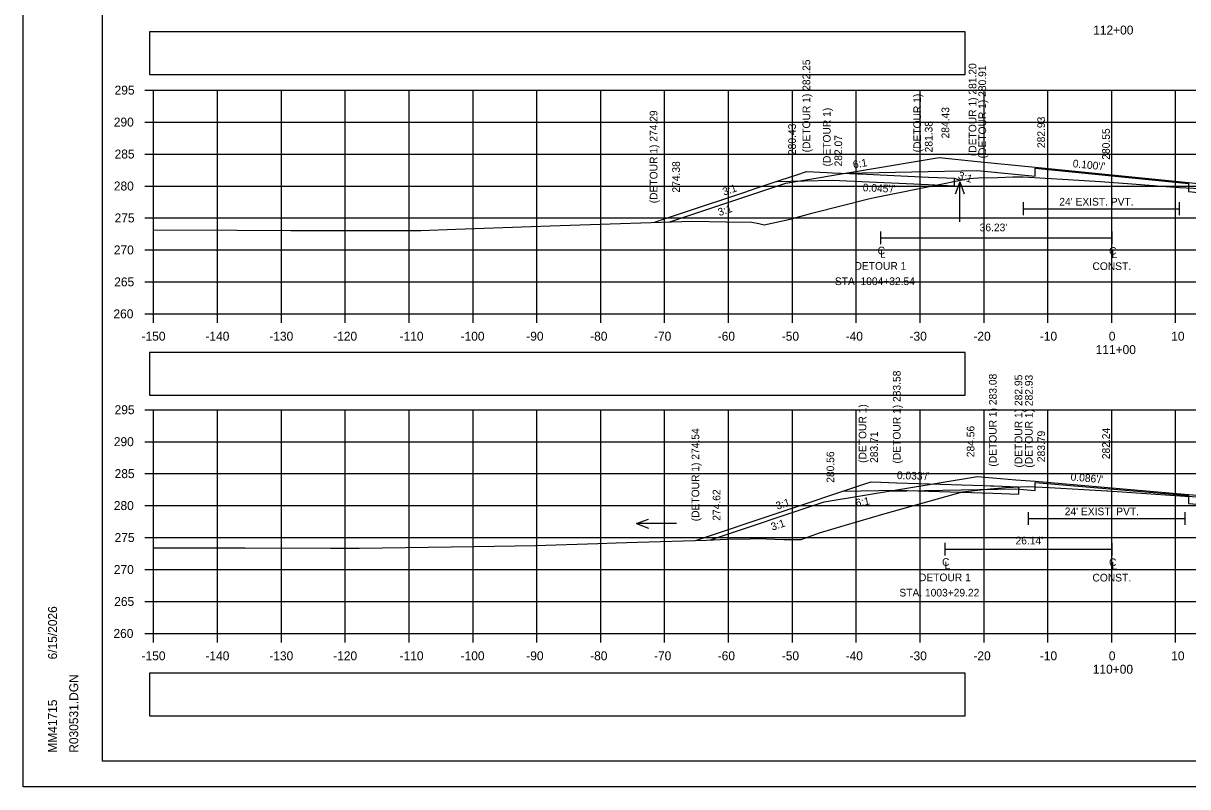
# Model space of a CAD drawing. Extents: x 285 to 4233, y -659 to 3710.
# Drawn here: x 2389.1 to 2571.4, y -130.5 to -11.1 of the extents above; entities that cross this region are included whole.
import ezdxf

# ---------------------------------------------------------------- set-up
doc = ezdxf.new("R2010")
doc.units = 0
for name, color, linetype in [('R_Alt Surface', 7, 'Continuous'), ('R_Axis', 7, 'Continuous'), ('R_Axis Annot', 7, 'Continuous'), ('R_Border', 7, 'Continuous'), ('R_Detour', 7, 'Continuous'), ('R_Exist Surface', 7, 'Continuous'), ('R_Fin Surface', 7, 'Continuous'), ('R_Grid', 7, 'Continuous'), ('R_No Plot', 7, 'Continuous'), ('R_Water', 7, 'Continuous'), ('R_Water Annot', 7, 'Continuous'), ('R_Xsect Elev', 7, 'Continuous'), ('R_Xsect Slope', 7, 'Continuous')]:
    doc.layers.add(name, color=color, linetype=linetype)

msp = doc.modelspace()

# ---------------------------------------------------------------- linework, layer by layer
at = {"layer": 'R_Alt Surface'}
for points in [[(2517.93, -34.51), (2538.5, -34.1), (2547.5, -35), (2547.5, -35), (2547.5, -33.75), (2571.5, -36.15), (2571.5, -37.4), (2573.5, -37.6), (2581.5, -38.4), (2601.86, -40.44)], [(2545.63, -39.07), (2545.63, -41.07)], [(2545.63, -40.07), (2570.05, -40.07)], [(2570.05, -39.07), (2570.05, -41.07)], [(2523.27, -43.62), (2523.27, -45.62)], [(2559.5, -43.62), (2559.5, -45.62)], [(2523.27, -44.62), (2559.5, -44.62)], [(2524.52, -84.28), (2544.5, -83.88), (2547.5, -84.14), (2547.5, -84.14), (2547.5, -82.89), (2571.5, -84.94), (2571.5, -86.19), (2573.5, -86.37), (2581.5, -87.05), (2598.96, -88.54)], [(2546.42, -87.53), (2546.42, -89.53)], [(2546.42, -88.53), (2570.95, -88.53)], [(2570.95, -87.53), (2570.95, -89.53)], [(2533.36, -92.34), (2533.36, -94.34)], [(2559.5, -92.34), (2559.5, -94.34)], [(2533.36, -93.34), (2559.5, -93.34)]]:
    msp.add_lwpolyline(points, dxfattribs=at)
at = {"layer": 'R_Axis'}
for p, q in [((2408.1, -21.52), (2409.5, -21.52)), ((2409.5, -56.52), (2409.5, -21.52)), ((2408.1, -26.52), (2409.5, -26.52)), ((2408.1, -31.52), (2409.5, -31.52)), ((2408.1, -36.52), (2409.5, -36.52)), ((2408.1, -41.52), (2409.5, -41.52)), ((2408.1, -46.52), (2409.5, -46.52)), ((2408.1, -51.52), (2409.5, -51.52)), ((2408.1, -56.52), (2409.5, -56.52)), ((2409.5, -56.52), (2709.5, -56.52)), ((2409.5, -57.92), (2409.5, -56.52)), ((2419.5, -57.92), (2419.5, -56.52)), ((2429.5, -57.92), (2429.5, -56.52)), ((2439.5, -57.92), (2439.5, -56.52)), ((2449.5, -57.92), (2449.5, -56.52)), ((2459.5, -57.92), (2459.5, -56.52)), ((2469.5, -57.92), (2469.5, -56.52)), ((2479.5, -57.92), (2479.5, -56.52)), ((2489.5, -57.92), (2489.5, -56.52)), ((2499.5, -57.92), (2499.5, -56.52)), ((2509.5, -57.92), (2509.5, -56.52)), ((2519.5, -57.92), (2519.5, -56.52)), ((2529.5, -57.92), (2529.5, -56.52)), ((2539.5, -57.92), (2539.5, -56.52)), ((2549.5, -57.92), (2549.5, -56.52)), ((2559.5, -57.92), (2559.5, -56.52)), ((2569.5, -57.92), (2569.5, -56.52)), ((2408.1, -71.52), (2409.5, -71.52)), ((2409.5, -106.52), (2409.5, -71.52)), ((2408.1, -76.52), (2409.5, -76.52)), ((2408.1, -81.52), (2409.5, -81.52)), ((2408.1, -86.52), (2409.5, -86.52)), ((2408.1, -91.52), (2409.5, -91.52)), ((2408.1, -96.52), (2409.5, -96.52)), ((2408.1, -101.52), (2409.5, -101.52)), ((2408.1, -106.52), (2409.5, -106.52)), ((2409.5, -106.52), (2709.5, -106.52)), ((2409.5, -107.92), (2409.5, -106.52)), ((2419.5, -107.92), (2419.5, -106.52)), ((2429.5, -107.92), (2429.5, -106.52)), ((2439.5, -107.92), (2439.5, -106.52)), ((2449.5, -107.92), (2449.5, -106.52)), ((2459.5, -107.92), (2459.5, -106.52)), ((2469.5, -107.92), (2469.5, -106.52)), ((2479.5, -107.92), (2479.5, -106.52)), ((2489.5, -107.92), (2489.5, -106.52)), ((2499.5, -107.92), (2499.5, -106.52)), ((2509.5, -107.92), (2509.5, -106.52)), ((2519.5, -107.92), (2519.5, -106.52)), ((2529.5, -107.92), (2529.5, -106.52)), ((2539.5, -107.92), (2539.5, -106.52)), ((2549.5, -107.92), (2549.5, -106.52)), ((2559.5, -107.92), (2559.5, -106.52)), ((2569.5, -107.92), (2569.5, -106.52))]:
    msp.add_line(p, q, dxfattribs=at)
at = {"layer": 'R_Axis Annot'}
for points in [[(2408.87, -19.06), (2536.56, -19.06), (2536.56, -12.41), (2408.87, -12.41)], [(2408.87, -69.23), (2536.56, -69.23), (2536.56, -62.58), (2408.87, -62.58)], [(2408.87, -119.4), (2536.56, -119.4), (2536.56, -112.74), (2408.87, -112.74)]]:
    msp.add_lwpolyline(points, close=True, dxfattribs=at)
at = {"layer": 'R_Border'}
for p, q in [((2401.5, -126.52), (2401.5, 78.94)), ((2401.5, -126.52), (2401.5, -126.52)), ((2717.68, -126.52), (2401.5, -126.52))]:
    msp.add_line(p, q, dxfattribs=at)
at = {"layer": 'R_Detour'}
for p, q in [((2534.85, -35.31), (2534.85, -36.48)), ((2544.9, -83.57), (2544.9, -84.73))]:
    msp.add_line(p, q, dxfattribs=at)
for points in [[(2487.77, -42.22), (2492.77, -40.56), (2501.88, -37.53), (2503.83, -36.88), (2507.75, -35.57), (2510.18, -34.77), (2511.69, -34.26), (2514.95, -34.41), (2515.72, -34.45), (2521.11, -34.69), (2530.82, -35.13), (2533.61, -35.26), (2534.85, -35.31), (2535.46, -35.52), (2535.73, -35.6)], [(2507.07, -35.8), (2515.72, -35.61), (2530.82, -36.3), (2534.85, -36.48)], [(2494.32, -91.97), (2520.7, -83.18), (2521.82, -82.8), (2523.35, -82.86), (2525.84, -82.94), (2539.41, -83.39), (2540.53, -83.42), (2540.88, -83.43), (2541.02, -83.44), (2544.9, -83.57), (2544.9, -83.57), (2544.96, -83.59)], [(2517.39, -84.28), (2525.84, -84.1), (2540.88, -84.6), (2544.9, -84.73)]]:
    msp.add_lwpolyline(points, dxfattribs=at)
at = {"layer": 'R_Exist Surface'}
for points in [[(2409.5, -43.39), (2422.55, -43.45), (2430.98, -43.47), (2446.89, -43.49), (2451.32, -43.47), (2456.83, -43.25), (2471.56, -42.74), (2480.97, -42.45), (2493.81, -42.02), (2499.16, -42.11), (2503.16, -42.16), (2504.23, -42.37), (2505.08, -42.59), (2509.14, -41.69), (2512.77, -40.72), (2521.4, -38.55), (2522.37, -38.3), (2524.73, -37.84), (2537.14, -35.32), (2538.63, -35.26), (2541.65, -35.17), (2544.01, -35.11), (2545.63, -35.07), (2552.62, -35.51), (2557.76, -35.83), (2562.66, -36.2), (2570.05, -36.73), (2574.49, -36.97)], [(2409.5, -93.13), (2413.73, -93.13), (2423.8, -93.13), (2437.21, -93.16), (2441.7, -93.17), (2459.7, -92.91), (2469.3, -92.74), (2479.05, -92.44), (2481.93, -92.37), (2485.26, -92.25), (2496.04, -91.92), (2499.29, -91.78), (2502.87, -91.73), (2503.99, -91.68), (2508.17, -91.83), (2510.87, -91.81), (2513.73, -90.8), (2517.62, -89.61), (2524.04, -87.77), (2536.13, -84.36), (2540.49, -83.92), (2542.85, -83.67), (2546.39, -83.53), (2546.42, -83.53), (2546.46, -83.53), (2549.7, -83.71), (2558.74, -84.22), (2558.86, -84.23), (2570.95, -85.07), (2577.7, -85.37)]]:
    msp.add_lwpolyline(points, dxfattribs=at)
at = {"layer": 'R_Fin Surface'}
for points in [[(2490.34, -42.14), (2508.5, -36.08), (2532.5, -32.08), (2538.5, -32.68), (2547.5, -33.58), (2571.5, -35.98), (2573.5, -36.18), (2581.5, -36.98), (2601.5, -40.32), (2609.91, -43.12)], [(2496.68, -91.89), (2514.5, -85.95), (2538.5, -81.95), (2544.5, -82.47), (2547.5, -82.72), (2571.5, -84.78), (2573.5, -84.95), (2581.5, -85.63), (2601.5, -88.97), (2612.84, -92.75)]]:
    msp.add_lwpolyline(points, dxfattribs=at)
at = {"layer": 'R_Grid'}
for p, q in [((2409.5, -21.52), (2709.5, -21.52)), ((2409.5, -56.52), (2409.5, -21.52)), ((2419.5, -56.52), (2419.5, -21.52)), ((2429.5, -56.52), (2429.5, -21.52)), ((2439.5, -56.52), (2439.5, -21.52)), ((2449.5, -56.52), (2449.5, -21.52)), ((2459.5, -56.52), (2459.5, -21.52)), ((2469.5, -56.52), (2469.5, -21.52)), ((2479.5, -56.52), (2479.5, -21.52)), ((2489.5, -56.52), (2489.5, -21.52)), ((2499.5, -56.52), (2499.5, -21.52)), ((2509.5, -56.52), (2509.5, -21.52)), ((2519.5, -56.52), (2519.5, -21.52)), ((2529.5, -56.52), (2529.5, -21.52)), ((2539.5, -56.52), (2539.5, -21.52)), ((2549.5, -56.52), (2549.5, -21.52)), ((2559.5, -56.52), (2559.5, -21.52)), ((2569.5, -56.52), (2569.5, -21.52)), ((2409.5, -26.52), (2709.5, -26.52)), ((2409.5, -31.52), (2709.5, -31.52)), ((2409.5, -36.52), (2709.5, -36.52)), ((2409.5, -41.52), (2709.5, -41.52)), ((2409.5, -46.52), (2709.5, -46.52)), ((2409.5, -51.52), (2709.5, -51.52)), ((2409.5, -56.52), (2709.5, -56.52)), ((2409.5, -71.52), (2709.5, -71.52)), ((2409.5, -106.52), (2409.5, -71.52)), ((2419.5, -106.52), (2419.5, -71.52)), ((2429.5, -106.52), (2429.5, -71.52)), ((2439.5, -106.52), (2439.5, -71.52)), ((2449.5, -106.52), (2449.5, -71.52)), ((2459.5, -106.52), (2459.5, -71.52)), ((2469.5, -106.52), (2469.5, -71.52)), ((2479.5, -106.52), (2479.5, -71.52)), ((2489.5, -106.52), (2489.5, -71.52)), ((2499.5, -106.52), (2499.5, -71.52)), ((2509.5, -106.52), (2509.5, -71.52)), ((2519.5, -106.52), (2519.5, -71.52)), ((2529.5, -106.52), (2529.5, -71.52)), ((2539.5, -106.52), (2539.5, -71.52)), ((2549.5, -106.52), (2549.5, -71.52)), ((2559.5, -106.52), (2559.5, -71.52)), ((2569.5, -106.52), (2569.5, -71.52)), ((2409.5, -76.52), (2709.5, -76.52)), ((2409.5, -81.52), (2709.5, -81.52)), ((2409.5, -86.52), (2709.5, -86.52)), ((2409.5, -91.52), (2709.5, -91.52)), ((2409.5, -96.52), (2709.5, -96.52)), ((2409.5, -101.52), (2709.5, -101.52)), ((2409.5, -106.52), (2709.5, -106.52))]:
    msp.add_line(p, q, dxfattribs=at)
at = {"layer": 'R_No Plot'}
msp.add_line((2389.1, -130.49), (2722.43, -130.49), dxfattribs=at)
for points in [[(2389.09, 82.84), (2722.43, 82.84), (2722.43, -130.5), (2389.09, -130.5)], [(2635.42, 78.94), (2655.04, 78.94), (2655.04, 69.06), (2671.15, 69.06), (2694.35, 69.06), (2694.47, 40.91), (2717.68, 40.91), (2717.68, -126.52), (2401.5, -126.52), (2401.5, 78.94)]]:
    msp.add_lwpolyline(points, close=True, dxfattribs=at)
at = {"layer": 'R_Water Annot'}
for p, q in [((2535.7, -35.85), (2535.01, -37.78)), ((2535.73, -42.14), (2535.7, -35.85)), ((2535.7, -35.85), (2536.41, -37.77)), ((2485.07, -89.33), (2486.99, -88.63)), ((2491.36, -89.33), (2485.07, -89.33)), ((2485.07, -89.33), (2486.99, -90.03))]:
    msp.add_line(p, q, dxfattribs=at)
at = {"layer": 'R_Xsect Elev'}
for p, q in [((2559.5, -35.96), (2559.5, -25.96)), ((2559.5, -84.27), (2559.5, -72.98))]:
    msp.add_line(p, q, dxfattribs=at)

# ---------------------------------------------------------------- texts
at = {"layer": 'R_Alt Surface'}
for s, height, p in [('C', 1.2, (2522.84, -47.22)), ('L', 1.2, (2523.23, -47.75)), ('C', 1.2, (2559.07, -47.27)), ('L', 1.2, (2559.46, -47.8)), ('DETOUR 1', 1.199, (2519.23, -49.62)), ('CONST.', 1.199, (2556.48, -49.66)), ('STA. 1004+32.54', 1.1985, (2516.16, -52.02)), ('C', 1.2, (2532.93, -95.95)), ('C', 1.2, (2559.07, -95.99)), ('L', 1.2, (2533.32, -96.48)), ('L', 1.2, (2559.46, -96.52)), ('DETOUR 1', 1.199, (2529.32, -98.35)), ('CONST.', 1.199, (2556.48, -98.39)), ('STA. 1003+29.22', 1.1985, (2526.25, -100.74))]:
    msp.add_text(s, height=height, dxfattribs=at).set_placement(p)
at = {"layer": 'R_Axis Annot'}
for s, p in [('112+00', (2556.59, -12.82)), ('295', (2403.39, -22.22)), ('290', (2403.27, -27.22)), ('285', (2403.39, -32.22)), ('280', (2403.27, -37.22)), ('275', (2403.39, -42.22)), ('270', (2403.27, -47.22)), ('265', (2403.33, -52.22)), ('260', (2403.21, -57.22)), ('-150', (2407.61, -60.72)), ('-140', (2417.61, -60.72)), ('-130', (2427.61, -60.72)), ('-120', (2437.61, -60.72)), ('-110', (2448.01, -60.72)), ('-100', (2457.56, -60.72)), ('-90', (2467.84, -60.72)), ('-80', (2477.84, -60.72)), ('-70', (2487.84, -60.72)), ('-60', (2497.81, -60.72)), ('-50', (2507.84, -60.72)), ('-40', (2517.84, -60.72)), ('-30', (2527.84, -60.72)), ('-20', (2537.84, -60.72)), ('-10', (2548.24, -60.72)), ('0', (2559.04, -60.72)), ('10', (2568.81, -60.72)), ('111+00', (2556.98, -62.82)), ('295', (2403.39, -72.22)), ('290', (2403.27, -77.22)), ('285', (2403.39, -82.22)), ('280', (2403.27, -87.22)), ('275', (2403.39, -92.22)), ('270', (2403.27, -97.22)), ('265', (2403.33, -102.22)), ('260', (2403.21, -107.22)), ('-150', (2407.61, -110.72)), ('-140', (2417.61, -110.72)), ('-130', (2427.61, -110.72)), ('-120', (2437.61, -110.72)), ('-110', (2448.01, -110.72)), ('-100', (2457.56, -110.72)), ('-90', (2467.84, -110.72)), ('-80', (2477.84, -110.72)), ('-70', (2487.84, -110.72)), ('-60', (2497.81, -110.72)), ('-50', (2507.84, -110.72)), ('-40', (2517.84, -110.72)), ('-30', (2527.84, -110.72)), ('-20', (2537.84, -110.72)), ('-10', (2548.24, -110.72)), ('0', (2559.04, -110.72)), ('10', (2568.81, -110.72)), ('110+00', (2556.53, -112.82))]:
    msp.add_text(s, height=1.4, dxfattribs=at).set_placement(p)
at = {"layer": 'R_Border'}
for s, p in [('6/15/2026', (2394.37, -110.59)), ('R030531.DGN', (2397.69, -125.19)), ('MM41715', (2394.37, -125.19))]:
    msp.add_text(s, height=1.4, rotation=90, dxfattribs=at).set_placement(p)
at = {"layer": 'R_Water'}
for s, p in [("24' EXIST. PVT.", (2551.29, -39.58)), ("36.23'", (2538.82, -43.6)), ("24' EXIST. PVT.", (2552.14, -88.03)), ("26.14'", (2544.44, -92.59))]:
    msp.add_text(s, height=1.2, dxfattribs=at).set_placement(p)
at = {"layer": 'R_Xsect Elev'}
for s, p in [('(DETOUR 1) 282.25', (2512.29, -31.26)), ('(DETOUR 1) 281.20', (2538.3, -31.85)), ('(DETOUR 1) 280.91', (2539.83, -32.2)), ('(DETOUR 1)', (2529.64, -31.26)), ('(DETOUR 1) 274.29', (2488.37, -39.22)), ('(DETOUR 1)', (2515.49, -33.46)), ('284.43', (2534.05, -29.08)), ('280.43', (2510.05, -31.68)), ('281.38', (2531.44, -31.26)), ('282.93', (2549.05, -30.58)), ('282.07', (2517.29, -33.46)), ('280.55', (2559.2, -32.41)), ('274.38', (2491.89, -37.55)), ('(DETOUR 1) 283.58', (2526.44, -79.94)), ('(DETOUR 1) 283.08', (2541.48, -80.43)), ('(DETOUR 1) 282.95', (2545.5, -80.57)), ('(DETOUR 1) 282.93', (2547.12, -80.59)), ('(DETOUR 1)', (2521.08, -79.84)), ('(DETOUR 1) 274.54', (2494.92, -88.97)), ('284.56', (2538, -78.95)), ('282.24', (2559.2, -79.26)), ('283.71', (2522.88, -79.84)), ('283.79', (2549.05, -79.72)), ('280.56', (2516.05, -82.95)), ('274.62', (2498.23, -88.89))]:
    msp.add_text(s, height=1.2, rotation=90, dxfattribs=at).set_placement(p)
at = {"layer": 'R_Xsect Slope'}
for s, rotation, p in [('6:1', 9.4623, (2519.08, -33.77)), ("0.100'/'", 354.2894, (2553.35, -33.57)), ('3:1', 341.7851, (2535.33, -35.34)), ('3:1', 18.4042, (2498.79, -38.03)), ("0.045'/'", 357.4079, (2520.5, -37.34)), ('3:1', 18.4349, (2498.07, -41.24)), ("0.033'/'", 358.11, (2525.85, -82.36)), ("0.086'/'", 355.1106, (2553.02, -82.59)), ('3:1', 18.4394, (2507.13, -87.18)), ('6:1', 9.4623, (2519.48, -86.7)), ('3:1', 18.4349, (2506.36, -90.45))]:
    msp.add_text(s, height=1.2, rotation=rotation, dxfattribs=at).set_placement(p)

doc.saveas('drawing.dxf')
